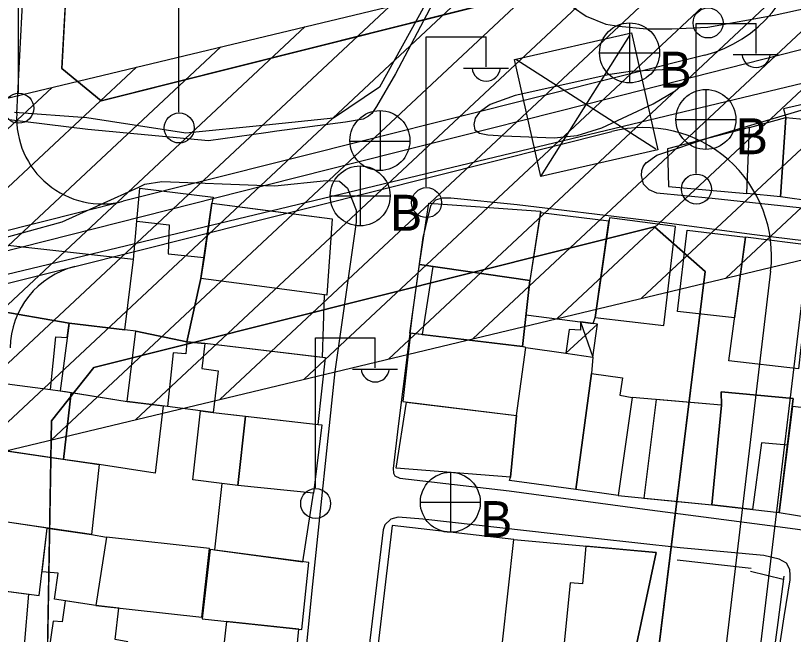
# Model space of a CAD drawing. Extents: x 417997 to 421451, y 4451742 to 4455216.
# Drawn here: x 420187.6 to 420278.5, y 4452724.9 to 4452797.1 of the extents above; entities that cross this region are included whole.
import ezdxf

# ---------------------------------------------------------------- set-up
doc = ezdxf.new("R2010")
doc.units = 0
for name, color, linetype in [('ADAKENARI', 7, 'Continuous'), ('B_Kapi', 7, 'Continuous'), ('B_Mesken', 7, 'Continuous'), ('B_Sundurma', 7, 'Continuous'), ('B_Teras', 7, 'Continuous'), ('Hat_ENH', 7, 'Continuous'), ('KALDIRIM', 7, 'Continuous'), ('PL_EĞİTİM', 7, 'Continuous'), ('PL_TİCK', 7, 'Continuous'), ('S_Elektrik_Diregi', 7, 'Continuous'), ('S_Pilon', 7, 'Continuous'), ('S_Rogar_Kapagi', 7, 'Continuous'), ('S_Rogar_Kapagi_Buski', 7, 'Continuous'), ('Sinir_Duvar_tek_tarafa_ait', 7, 'Continuous'), ('TA_ENH_154', 7, 'Continuous'), ('TA_ENH_KORUMA', 7, 'Continuous'), ('TA_ENH_TARAMA', 7, 'Continuous'), ('TR_TİCK', 7, 'Continuous'), ('Yol_Sose', 7, 'Continuous')]:
    doc.layers.add(name, color=color, linetype=linetype)

msp = doc.modelspace()

# ---------------------------------------------------------------- linework, layer by layer
at = {"layer": 'ADAKENARI'}
for p, q in [((420193.014, 4452790.976), (420197.809, 4452880.847)), ((420193.014, 4452790.976), (420197.809, 4452880.847)), ((420260.35, 4452802.964), (420197.597, 4452787.201)), ((420260.35, 4452802.964), (420197.597, 4452787.201)), ((420197.597, 4452787.201), (420193.014, 4452790.976)), ((420197.597, 4452787.201), (420193.014, 4452790.976)), ((420196.745, 4452756.055), (420262.235, 4452772.505)), ((420196.745, 4452756.055), (420262.235, 4452772.505)), ((420262.235, 4452772.505), (420268.165, 4452767.263)), ((420262.235, 4452772.505), (420268.165, 4452767.263)), ((420268.165, 4452767.263), (420253.703, 4452650.28)), ((420268.165, 4452767.263), (420253.703, 4452650.28)), ((420191.807, 4452749.838), (420196.745, 4452756.055)), ((420191.807, 4452749.838), (420196.745, 4452756.055)), ((420189.699, 4452630.41), (420191.807, 4452749.838)), ((420189.699, 4452630.41), (420191.807, 4452749.838))]:
    msp.add_line(p, q, dxfattribs=at)
at = {"layer": 'B_Kapi'}
for points in [[(420195.922, 4452785.213), (420187.467, 4452785.813)], [(420273.446, 4452732.312), (420277.279, 4452731.373)]]:
    msp.add_lwpolyline(points, dxfattribs=at)
at = {"layer": 'B_Mesken'}
for points in [[(420290.912, 4452789.364), (420277.333, 4452786.242), (420277.58, 4452785.233), (420285.759, 4452784.486), (420290.397, 4452783.772)], [(420277.58, 4452785.233), (420276.958, 4452776), (420273.023, 4452776.377), (420273.356, 4452784.091)], [(420277.58, 4452785.233), (420285.759, 4452784.486), (420284.697, 4452774.882), (420276.958, 4452776)], [(420263.776, 4452781.598), (420263.898, 4452777.179), (420273.023, 4452776.377), (420273.356, 4452784.091)], [(420201.756, 4452773.163), (420202.101, 4452777.01), (420210.673, 4452775.955), (420210.511, 4452775.251), (420209.608, 4452768.908), (420209.257, 4452766.443), (420207.599, 4452759.077), (420201.647, 4452760.303), (420200.374, 4452760.451), (420201.352, 4452768.662)], [(420223.656, 4452764.563), (420223.414, 4452757.228), (420209.695, 4452758.872), (420207.599, 4452759.077), (420209.257, 4452766.443), (420210.511, 4452775.251), (420224.597, 4452773.423), (420223.945, 4452764.526)], [(420248.941, 4452774.308), (420247.661, 4452766.222), (420234.799, 4452768.083), (420235.886, 4452775.255)], [(420256.923, 4452773.148), (420248.908, 4452774.102), (420247.661, 4452766.222), (420247.227, 4452762.202), (420255.074, 4452761.195), (420255.296, 4452761.899)], [(420256.98, 4452773.546), (420255.296, 4452761.899), (420263.342, 4452760.981), (420264.711, 4452772.524)], [(420266.045, 4452772.105), (420272.873, 4452771.273), (420271.605, 4452761.847), (420264.927, 4452762.624)], [(420272.873, 4452771.273), (420272.889, 4452771.304), (420280.879, 4452770.322), (420279.358, 4452758.396), (420279.088, 4452755.917), (420270.934, 4452756.863)], [(420184.803, 4452762.801), (420193.853, 4452761.226), (420200.374, 4452760.451), (420201.352, 4452768.662), (420185.599, 4452770.42)], [(420234.799, 4452768.083), (420247.661, 4452766.222), (420246.828, 4452758.512), (420233.668, 4452760.095)], [(420184.803, 4452762.801), (420183.855, 4452763.006), (420182.987, 4452754.629), (420191.687, 4452753.484), (420192.285, 4452759.662), (420193.63, 4452759.552), (420193.853, 4452761.226)], [(420200.374, 4452760.451), (420193.853, 4452761.226), (420192.801, 4452753.337), (420193.424, 4452753.255), (420200.633, 4452752.088), (420201.647, 4452760.303)], [(420210.67, 4452750.8), (420205.339, 4452751.525), (420200.633, 4452752.088), (420201.647, 4452760.303), (420207.599, 4452759.077), (420209.695, 4452758.872), (420209.348, 4452755.944), (420211.248, 4452755.695)], [(420233.751, 4452760.085), (420232.85, 4452752.089), (420246.106, 4452750.483), (420247.197, 4452758.395), (420246.828, 4452758.512)], [(420209.695, 4452758.872), (420209.348, 4452755.944), (420211.248, 4452755.695), (420210.67, 4452750.8), (420222.957, 4452749.399), (420223.807, 4452757.181)], [(420247.197, 4452758.395), (420251.878, 4452757.737), (420255.054, 4452757.263), (420254.866, 4452755.373), (420253.064, 4452741.846), (420245.322, 4452742.876), (420245.406, 4452743.283), (420246.106, 4452750.483)], [(420254.866, 4452755.373), (420258.523, 4452754.85), (420258.176, 4452752.849), (420259.646, 4452752.556), (420257.991, 4452741.121), (420253.064, 4452741.846)], [(420181.886, 4452747.017), (420181.505, 4452747.123), (420182.379, 4452754.699), (420182.987, 4452754.629), (420191.687, 4452753.484), (420192.801, 4452753.337), (420194.092, 4452753.147), (420193.208, 4452745.347)], [(420204.845, 4452751.585), (420203.897, 4452743.739), (420197.359, 4452744.735), (420193.208, 4452745.347), (420194.092, 4452753.147), (420200.633, 4452752.088)], [(420276.798, 4452739.147), (420278.465, 4452752.439), (420270.04, 4452753.216), (420270.059, 4452751.667), (420268.938, 4452740.019)], [(420268.938, 4452740.019), (420270.059, 4452751.667), (420259.646, 4452752.556), (420257.991, 4452741.121)], [(420246.106, 4452750.483), (420245.406, 4452743.283), (420232.066, 4452744.319), (420233.25, 4452752.041)], [(420276.798, 4452739.147), (420284.431, 4452737.916), (420286.192, 4452750.624), (420278.35, 4452751.522)], [(420211.695, 4452742.52), (420208.31, 4452742.963), (420209.182, 4452751.002), (420210.67, 4452750.8), (420214.454, 4452750.369), (420213.569, 4452742.302)], [(420222.957, 4452749.399), (420223.394, 4452749.357), (420222.414, 4452741.411), (420213.569, 4452742.302), (420214.454, 4452750.369)], [(420180.991, 4452738.828), (420181.886, 4452747.017), (420197.359, 4452744.735), (420196.481, 4452736.573)], [(420213.569, 4452742.302), (420211.695, 4452742.52), (420210.816, 4452734.773), (420221.169, 4452733.396), (420222.414, 4452741.411)], [(420181.649, 4452738.732), (420180.354, 4452730.848), (420183.551, 4452730.367), (420190.356, 4452729.441), (420191.277, 4452737.331), (420184.76, 4452738.279)], [(420245.797, 4452736.001), (420231.597, 4452737.625), (420229.51, 4452720.2), (420243.842, 4452718.031)], [(420196.979, 4452728.281), (420192.124, 4452729.011), (420192.578, 4452732.081), (420190.68, 4452732.213), (420191.277, 4452737.331), (420196.481, 4452736.573), (420198.23, 4452736.263)], [(420210.242, 4452734.946), (420198.23, 4452736.263), (420196.979, 4452728.281), (420209.356, 4452726.922)], [(420262.444, 4452734.459), (420258.419, 4452715.7), (420243.842, 4452718.031), (420245.797, 4452736.001)], [(420210.337, 4452734.837), (420209.378, 4452726.721), (420221.053, 4452725.502), (420221.87, 4452733.302)], [(420179.705, 4452722.638), (420180.886, 4452730.768), (420183.551, 4452730.367), (420189.12, 4452729.609), (420188.581, 4452723.632), (420192.348, 4452723.169), (420192.238, 4452721.128), (420191.135, 4452721.224)], [(420193.4, 4452728.819), (420193.037, 4452726.397), (420191.991, 4452726.442), (420191.499, 4452723.273), (420192.348, 4452723.169), (420192.238, 4452721.128), (420199.631, 4452720.167), (420199.79, 4452721.87), (420200.462, 4452721.808), (420200.697, 4452724.058), (420199.216, 4452724.323), (420199.654, 4452727.988), (420196.979, 4452728.281)], [(420212.242, 4452726.422), (420211.9, 4452723.356), (420207.32, 4452723.797), (420206.725, 4452719.078), (420208.848, 4452718.771), (420219.363, 4452717.499), (420219.907, 4452717.482), (420220.695, 4452725.54)]]:
    msp.add_lwpolyline(points, close=True, dxfattribs=at)
at = {"layer": 'B_Sundurma'}
for p, q in [((420253.593, 4452761.385), (420255.054, 4452757.263)), ((420251.878, 4452757.737), (420255.589, 4452761.108))]:
    msp.add_line(p, q, dxfattribs=at)
msp.add_lwpolyline([(420253.593, 4452761.385), (420253.596, 4452760.433), (420252.278, 4452760.501), (420251.878, 4452757.737), (420255.054, 4452757.263), (420255.589, 4452761.108), (420255.074, 4452761.195)], close=True, dxfattribs=at)
at = {"layer": 'B_Teras'}
for points in [[(420216.661, 4452765.476), (420209.257, 4452766.443), (420210.511, 4452775.251), (420216.756, 4452774.441), (420224.597, 4452773.423), (420223.945, 4452764.526)], [(420207.599, 4452759.077), (420201.647, 4452760.303), (420200.374, 4452760.451), (420201.352, 4452768.662), (420201.756, 4452773.163), (420205.553, 4452772.726), (420205.437, 4452769.321), (420209.608, 4452768.908), (420209.257, 4452766.443)], [(420236.354, 4452767.858), (420235.081, 4452759.925), (420246.828, 4452758.512), (420247.661, 4452766.222)], [(420200.633, 4452752.088), (420201.647, 4452760.303), (420207.599, 4452759.077), (420207.479, 4452757.648), (420205.995, 4452757.788), (420205.339, 4452751.525)], [(420277.784, 4452747.013), (420274.763, 4452747.28), (420273.679, 4452739.493), (420268.938, 4452740.019), (420270.059, 4452751.667), (420270.04, 4452753.216), (420278.465, 4452752.439)], [(420262.451, 4452752.316), (420261.002, 4452740.818), (420268.938, 4452740.019), (420270.059, 4452751.667)], [(420184.76, 4452738.279), (420183.551, 4452730.367), (420190.356, 4452729.441), (420191.277, 4452737.331)], [(420254.225, 4452735.22), (420253.845, 4452730.833), (420252.403, 4452730.944), (420251.007, 4452716.886), (420258.419, 4452715.7), (420262.444, 4452734.459)]]:
    msp.add_lwpolyline(points, close=True, dxfattribs=at)
at = {"layer": 'Hat_ENH'}
for points in [[(420254.411, 4452786.86), (420593.231, 4452873.105), (420749.991, 4452874.222)], [(420216.792, 4452777.339), (420254.411, 4452786.86)], [(419957.335, 4452711.677), (420216.786, 4452777.338)]]:
    msp.add_lwpolyline(points, dxfattribs=at)
at = {"layer": 'KALDIRIM'}
for p, q in [((420187.725, 4452785.7), (420192.816, 4452881.114)), ((420187.725, 4452785.7), (420192.816, 4452881.114)), ((420268.113, 4452792.541), (420200.147, 4452775.469)), ((420268.113, 4452792.541), (420200.147, 4452775.469)), ((420194.519, 4452767.869), (420257.269, 4452783.631)), ((420194.519, 4452767.869), (420257.269, 4452783.631)), ((420281.009, 4452777.008), (420274.362, 4452721.523)), ((420281.009, 4452777.008), (420274.362, 4452721.523)), ((420154.471, 4452763.995), (420200.147, 4452775.469)), ((420154.471, 4452763.995), (420200.147, 4452775.469)), ((420149.311, 4452756.513), (420194.519, 4452767.869)), ((420149.311, 4452756.513), (420194.519, 4452767.869)), ((420275.817, 4452767.298), (420270.432, 4452722.349)), ((420275.817, 4452767.298), (420270.432, 4452722.349))]:
    msp.add_line(p, q, dxfattribs=at)
for centre, radius, start, end in [((420264.459, 4452807.089), 15, 284.10025, 356.47788), ((420264.459, 4452807.089), 15, 284.10025, 356.47788), ((420197.711, 4452785.167), 10, 176.94586, 284.10025), ((420197.711, 4452785.167), 10, 176.94586, 284.10025), ((420260.923, 4452769.083), 15, 353.16919, 104.10025), ((420260.923, 4452769.083), 15, 353.16919, 104.10025), ((420196.955, 4452758.17), 10, 104.10025, 178.98848), ((420196.955, 4452758.17), 10, 104.10025, 178.98848)]:
    msp.add_arc(centre, radius, start, end, dxfattribs=at)
at = {"layer": 'PL_EĞİTİM'}
msp.add_lwpolyline([(420196.242, 4452851.482), (420193.014, 4452790.976), (420197.597, 4452787.201), (420260.35, 4452802.964), (420267.237, 4452808.871), (420270.863, 4452816.518), (420271.982, 4452820.265), (420272.519, 4452824.139), (420273.344, 4452837.504), (420273.807, 4452845.029), (420226.353, 4452848.977), (420196.242, 4452851.482)], dxfattribs=at)
msp.add_lwpolyline([(420196.242, 4452851.482), (420193.014, 4452790.976), (420197.597, 4452787.201), (420260.35, 4452802.964), (420267.237, 4452808.871), (420270.863, 4452816.518), (420271.982, 4452820.265), (420272.519, 4452824.139), (420273.344, 4452837.504), (420273.807, 4452845.029), (420226.353, 4452848.977), (420196.242, 4452851.482)], dxfattribs=at)
at = {"layer": 'PL_TİCK'}
msp.add_lwpolyline([(420253.703, 4452650.28), (420268.165, 4452767.263), (420262.235, 4452772.505), (420196.745, 4452756.055), (420191.807, 4452749.838), (420189.699, 4452630.41), (420189.599, 4452607.801), (420189.767, 4452589.002), (420190.028, 4452586.79), (420276.745, 4452528.455)], dxfattribs=at)
msp.add_lwpolyline([(420253.703, 4452650.28), (420268.165, 4452767.263), (420262.235, 4452772.505), (420196.745, 4452756.055), (420191.807, 4452749.838), (420189.699, 4452630.41), (420189.599, 4452607.801), (420189.767, 4452589.002), (420190.028, 4452586.79), (420276.745, 4452528.455)], dxfattribs=at)
at = {"layer": 'S_Elektrik_Diregi'}
for p, q in [((420187.936, 4452788.165), (420187.936, 4452805.665)), ((420206.678, 4452785.861), (420206.678, 4452803.361)), ((420267.112, 4452778.728), (420267.112, 4452796.228)), ((420267.112, 4452796.228), (420274.112, 4452796.228)), ((420274.112, 4452792.728), (420274.112, 4452796.228)), ((420235.58, 4452777.148), (420235.58, 4452794.648)), ((420235.58, 4452794.648), (420242.58, 4452794.648)), ((420242.58, 4452791.148), (420242.58, 4452794.648)), ((420271.452, 4452792.588), (420276.702, 4452792.588)), ((420239.92, 4452791.008), (420245.17, 4452791.008)), ((420222.618, 4452742.029), (420222.618, 4452759.529)), ((420222.618, 4452759.529), (420229.619, 4452759.529)), ((420229.619, 4452756.029), (420229.619, 4452759.529)), ((420226.959, 4452755.889), (420232.209, 4452755.889))]:
    msp.add_line(p, q, dxfattribs=at)
for centre in [(420268.502, 4452796.281), (420187.972, 4452786.33), (420206.714, 4452784.025), (420267.148, 4452776.893), (420235.616, 4452775.312), (420222.654, 4452740.193)]:
    msp.add_circle(centre, 1.75, dxfattribs=at)
for centre in [(420274.113, 4452792.741), (420242.581, 4452791.161), (420229.619, 4452756.042)]:
    msp.add_arc(centre, 1.658, 184.83843, 355.14641, dxfattribs=at)
at = {"layer": 'S_Pilon'}
for p, q in [((420248.974, 4452778.38), (420259.406, 4452794.916)), ((420246.054, 4452792.074), (420262.42, 4452781.603))]:
    msp.add_line(p, q, dxfattribs=at)
msp.add_lwpolyline([(420245.884, 4452792.035), (420259.538, 4452795.125), (420262.629, 4452781.471), (420248.974, 4452778.38), (420245.884, 4452792.035)], dxfattribs=at)
at = {"layer": 'S_Rogar_Kapagi'}
for p, q in [((420230.217, 4452779.023), (420230.217, 4452786.023)), ((420226.647, 4452782.488), (420233.647, 4452782.488))]:
    msp.add_line(p, q, dxfattribs=at)
msp.add_circle((420230.164, 4452782.552), 3.5, dxfattribs=at)
at = {"layer": 'S_Rogar_Kapagi_Buski'}
for p, q in [((420259.331, 4452796.294), (420259.331, 4452789.294)), ((420255.831, 4452792.794), (420262.831, 4452792.794)), ((420268.251, 4452788.524), (420268.251, 4452781.524)), ((420264.751, 4452785.024), (420271.751, 4452785.024)), ((420227.851, 4452779.594), (420227.851, 4452772.594)), ((420224.351, 4452776.094), (420231.351, 4452776.094)), ((420238.391, 4452743.834), (420238.391, 4452736.834)), ((420234.891, 4452740.334), (420241.891, 4452740.334))]:
    msp.add_line(p, q, dxfattribs=at)
for centre in [(420259.331, 4452792.794), (420268.251, 4452785.024), (420227.851, 4452776.094), (420238.391, 4452740.334)]:
    msp.add_circle(centre, 3.5, dxfattribs=at)
at = {"layer": 'Sinir_Duvar_tek_tarafa_ait'}
for points in [[(420240.584, 4452812.082), (420239.762, 4452808.288), (420235.399, 4452798.372), (420230.097, 4452788.803), (420224.749, 4452785.167), (420216.866, 4452784.364)], [(420216.86, 4452784.364), (420207.478, 4452783.408), (420195.922, 4452785.213)], [(420264.878, 4452733.619), (420273.531, 4452732.656)], [(420277.363, 4452731.716), (420276.673, 4452726.304)], [(420276.673, 4452726.304), (420276.259, 4452723.416)]]:
    msp.add_lwpolyline(points, dxfattribs=at)
at = {"layer": 'TA_ENH_154'}
msp.add_lwpolyline([(421244.229, 4452871.733), (420603.453, 4452866.932), (420104.111, 4452747.147), (419709.07, 4452649.72), (419353.297, 4452559.565), (419284.532, 4452601.288), (419287.681, 4452599.871), (419484.079, 4452691.722), (419833.947, 4454863.938), (419862.826, 4455014.236)], dxfattribs=at)
msp.add_lwpolyline([(421244.229, 4452871.733), (420603.453, 4452866.932), (420104.111, 4452747.147), (419709.07, 4452649.72), (419353.297, 4452559.565), (419284.532, 4452601.288), (419287.681, 4452599.871), (419484.079, 4452691.722), (419833.947, 4454863.938), (419862.826, 4455014.236)], dxfattribs=at)
at = {"layer": 'TA_ENH_KORUMA'}
msp.add_lwpolyline([(419883.153, 4455014.021), (419853.647, 4454860.459), (419502.143, 4452678.088), (419329.549, 4452597.37), (419356.508, 4452581.013), (419704.218, 4452669.124), (420099.383, 4452766.582), (420601.013, 4452886.916), (421244.438, 4452891.737)], dxfattribs=at)
msp.add_lwpolyline([(419883.153, 4455014.021), (419853.647, 4454860.459), (419502.143, 4452678.088), (419329.549, 4452597.37), (419356.508, 4452581.013), (419704.218, 4452669.124), (420099.383, 4452766.582), (420601.013, 4452886.916), (421244.438, 4452891.737)], dxfattribs=at)
at = {"layer": 'TA_ENH_TARAMA'}
for p, q in [((420108.839, 4452727.712), (420605.892, 4452846.947)), ((420108.839, 4452727.712), (420605.892, 4452846.947)), ((420270.572, 4452766.509), (420329.791, 4452821.854)), ((420270.572, 4452766.509), (420329.791, 4452821.854)), ((420260.72, 4452764.146), (420319.939, 4452819.49)), ((420260.72, 4452764.146), (420319.939, 4452819.49)), ((420250.868, 4452761.782), (420310.087, 4452817.127)), ((420250.868, 4452761.782), (420310.087, 4452817.127)), ((420241.015, 4452759.419), (420300.234, 4452814.763)), ((420241.015, 4452759.419), (420300.234, 4452814.763)), ((420231.163, 4452757.055), (420290.382, 4452812.4)), ((420231.163, 4452757.055), (420290.382, 4452812.4)), ((420221.31, 4452754.692), (420280.53, 4452810.037)), ((420221.31, 4452754.692), (420280.53, 4452810.037)), ((420211.458, 4452752.328), (420270.677, 4452807.673)), ((420211.458, 4452752.328), (420270.677, 4452807.673)), ((420201.606, 4452749.965), (420260.825, 4452805.31)), ((420201.606, 4452749.965), (420260.825, 4452805.31)), ((420191.753, 4452747.602), (420250.972, 4452802.946)), ((420191.753, 4452747.602), (420250.972, 4452802.946)), ((420181.901, 4452745.238), (420241.12, 4452800.583)), ((420181.901, 4452745.238), (420241.12, 4452800.583)), ((420172.049, 4452742.875), (420231.268, 4452798.219)), ((420172.049, 4452742.875), (420231.268, 4452798.219)), ((420162.196, 4452740.511), (420221.415, 4452795.856)), ((420162.196, 4452740.511), (420221.415, 4452795.856)), ((420152.344, 4452738.148), (420211.563, 4452793.492)), ((420152.344, 4452738.148), (420211.563, 4452793.492)), ((420142.491, 4452735.784), (420201.711, 4452791.129)), ((420142.491, 4452735.784), (420201.711, 4452791.129)), ((420132.639, 4452733.421), (420191.858, 4452788.766)), ((420132.639, 4452733.421), (420191.858, 4452788.766))]:
    msp.add_line(p, q, dxfattribs=at)
at = {"layer": 'TR_TİCK'}
msp.add_lwpolyline([(420253.703, 4452650.28), (420268.165, 4452767.263), (420262.235, 4452772.505), (420196.745, 4452756.055), (420191.807, 4452749.838), (420189.699, 4452630.41), (420189.599, 4452607.801), (420189.767, 4452589.002), (420190.028, 4452586.79), (420276.745, 4452528.455)], dxfattribs=at)
msp.add_lwpolyline([(420253.703, 4452650.28), (420268.165, 4452767.263), (420262.235, 4452772.505), (420196.745, 4452756.055), (420191.807, 4452749.838), (420189.699, 4452630.41), (420189.599, 4452607.801), (420189.767, 4452589.002), (420190.028, 4452586.79), (420276.745, 4452528.455)], dxfattribs=at)
at = {"layer": 'Yol_Sose'}
for points in [[(420196.02, 4452783.863), (420174.159, 4452786.551), (420173.977, 4452786.878), (420173.761, 4452787.332), (420173.89, 4452796.255), (420174.517, 4452833.073), (420176.002, 4452844.956), (420176.519, 4452849.503), (420176.787, 4452849.966), (420177.184, 4452850.092), (420196.322, 4452847.51)], [(420217.483, 4452843.323), (420240.855, 4452840.761), (420259.636, 4452838.926), (420260.115, 4452838.704), (420260.321, 4452838.346), (420260.275, 4452837.851), (420255.219, 4452828.921), (420248.195, 4452818.232), (420244.682, 4452813.328), (420237.432, 4452800.712), (420231.969, 4452790.337), (420229.761, 4452786.518), (420229.208, 4452785.698), (420228.837, 4452785.399), (420228.186, 4452785.058), (420226.158, 4452784.687), (420218.124, 4452783.636)], [(420281.041, 4452825.172), (420265.425, 4452823.798), (420260.353, 4452823.237), (420259.178, 4452822.713), (420258.578, 4452822.04), (420258.07, 4452821.336), (420252.142, 4452811.329), (420248.271, 4452803.49), (420248.05, 4452802.683), (420248.009, 4452802.292), (420248.098, 4452801.832), (420248.271, 4452801.387), (420248.623, 4452801.002), (420252.664, 4452798.175), (420254.255, 4452797.069), (420256.542, 4452796.128), (420258.058, 4452795.912), (420261.291, 4452795.615), (420264.262, 4452795.615), (420268.467, 4452795.811), (420276.236, 4452797.176), (420291.337, 4452800.553)], [(420268.794, 4452782.964), (420285.53, 4452787.927), (420304.116, 4452793.34), (420327.521, 4452798.647), (420345.963, 4452802.436), (420347.71, 4452802.446), (420349.008, 4452802.333), (420365.332, 4452800.138)], [(420216.851, 4452783.457), (420210.14, 4452782.512), (420196.02, 4452783.863)], [(420218.124, 4452783.636), (420216.851, 4452783.457)], [(420261.265, 4452779.97), (420262.53, 4452780.869), (420268.794, 4452782.964)], [(420364.176, 4452765.322), (420345.147, 4452767.455), (420325.541, 4452769.822), (420308.377, 4452771.621), (420288.241, 4452773.736), (420268.971, 4452775.793), (420262.523, 4452776.424), (420261.621, 4452776.792), (420260.947, 4452777.476), (420260.72, 4452778.486), (420260.746, 4452779.059), (420260.913, 4452779.506), (420261.285, 4452779.996)], [(420198.175, 4452687.271), (420183.701, 4452688.423), (420175.845, 4452689.647), (420175.482, 4452690.235), (420176.191, 4452698.594), (420178.078, 4452713.349), (420179.581, 4452726.627), (420180.972, 4452739.653), (420182.542, 4452756.54), (420183.538, 4452765.891), (420183.869, 4452769.398), (420184.019, 4452770.13), (420184.504, 4452770.751), (420193.017, 4452773.079), (420201.991, 4452777.13), (420202.68, 4452777.464), (420204.664, 4452777.783), (420216.786, 4452777.315)], [(420217.896, 4452777.272), (420223.917, 4452777.878), (420225.433, 4452777.811), (420226.364, 4452777.018), (420227.404, 4452774.422), (420227.376, 4452773.024), (420224.886, 4452755.604), (420222.297, 4452730.784), (420219.846, 4452706.382), (420217.828, 4452686.365), (420217.32, 4452685.226), (420216.766, 4452684.805), (420215.809, 4452684.811)], [(420216.786, 4452777.315), (420217.896, 4452777.272)], [(420289.517, 4452769.656), (420273.915, 4452771.544), (420261.038, 4452773.248), (420246.181, 4452775.074), (420238.439, 4452775.847), (420237.4, 4452775.841), (420236.662, 4452775.603), (420236.088, 4452774.951), (420235.164, 4452771.241), (420234.007, 4452762.781), (420232.312, 4452749.222), (420231.726, 4452744.27), (420231.748, 4452743.731), (420231.892, 4452743.411), (420232.484, 4452743.169), (420245.247, 4452741.674), (420261.706, 4452739.436), (420277.525, 4452737.41), (420290.461, 4452735.628)], [(420275.727, 4452716.012), (420277.405, 4452726.953), (420278.09, 4452731.29), (420278.1, 4452731.842), (420278.051, 4452732.507), (420277.655, 4452733.219), (420276.797, 4452733.714), (420275.014, 4452734.126), (420265.253, 4452735.025), (420250.387, 4452736.663), (420235.191, 4452738.372), (420232.312, 4452738.608), (420231.435, 4452738.373), (420230.736, 4452737.695), (420230.549, 4452737.131), (420228.859, 4452723.235)]]:
    msp.add_lwpolyline(points, dxfattribs=at)
msp.add_lwpolyline([(420257.043, 4452790.275), (420245.977, 4452787.801), (420243.031, 4452786.75), (420241.795, 4452785.87), (420241.304, 4452785.173), (420241.122, 4452784.439), (420241.253, 4452783.826), (420241.784, 4452783.425), (420242.78, 4452783.235), (420244.602, 4452783.093), (420250.525, 4452782.88), (420253.203, 4452783.133), (420256.097, 4452784.026), (420262.087, 4452786.837), (420264.655, 4452788.35), (420265.943, 4452789.472), (420265.992, 4452789.845), (420265.886, 4452790.345), (420265.612, 4452790.569), (420264.648, 4452790.89), (420259.45, 4452790.622)], close=True, dxfattribs=at)

# ---------------------------------------------------------------- texts
at = {"layer": 'S_Rogar_Kapagi_Buski'}
for p in [(420262.831, 4452788.73), (420271.751, 4452780.96), (420231.351, 4452772.03), (420241.891, 4452736.27)]:
    msp.add_text('B', height=4.2, dxfattribs=at).set_placement(p)

doc.saveas('drawing.dxf')
